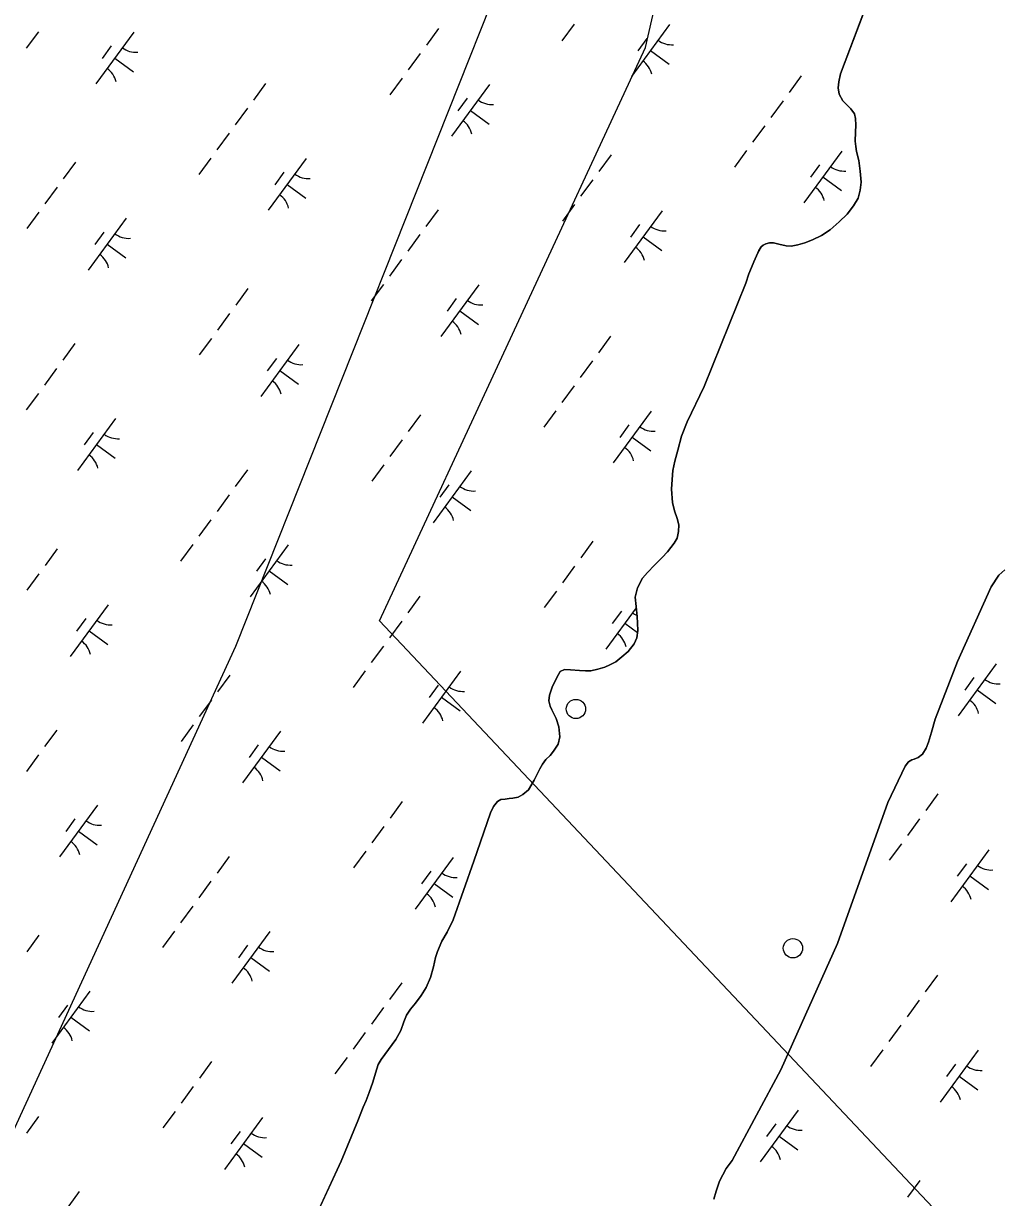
# Model space of a CAD drawing. Extents: x 3905714 to 3926767, y 183354 to 205755.
# Drawn here: x 3918037 to 3918798, y 190163 to 191077 of the extents above; entities that cross this region are included whole.
import ezdxf

# ---------------------------------------------------------------- set-up
doc = ezdxf.new("R2010")
doc.units = 0
for name, color, linetype in [('V-DOMW-TANK', 7, 'Continuous'), ('V-TOPO-SHOR', 7, 'Continuous'), ('V-UTIL-LINE', 7, 'Continuous'), ('V-WETL-SWMP', 7, 'Continuous')]:
    doc.layers.add(name, color=color, linetype=linetype)

msp = doc.modelspace()

# ---------------------------------------------------------------- linework, layer by layer
at = {"layer": 'V-DOMW-TANK'}
for centre in [(3918466.34, 190543.56), (3918635.13, 190357.39)]:
    msp.add_circle(centre, 7.5, dxfattribs=at)
at = {"layer": 'V-TOPO-SHOR'}
for points in [[(3918566.11, 190794.55), (3918598.51, 190875.03), (3918600.82, 190882.19), (3918602.81, 190887.2), (3918604.59, 190891.5), (3918606.78, 190896.2), (3918608.65, 190900.19), (3918610.52, 190903.14), (3918611.97, 190904.57), (3918614.13, 190905.58), (3918617.01, 190906.28), (3918620.08, 190906.25), (3918624.08, 190905.3), (3918629.81, 190903.92), (3918633.71, 190903.69), (3918638.84, 190904.68), (3918644.39, 190906.38), (3918650.36, 190908.69), (3918657.46, 190912.02), (3918663.96, 190916.49), (3918671.08, 190922.59), (3918677.18, 190928.59), (3918682.35, 190935.01), (3918685.79, 190940.94), (3918687.47, 190947.28), (3918688.24, 190953.53), (3918687.38, 190962.05), (3918686.42, 190970.37), (3918684.52, 190977.46), (3918683.45, 190985.27), (3918683.71, 190992.34), (3918684.16, 190997.87), (3918683.79, 191003.11), (3918682.9, 191006.6), (3918680.26, 191010.62), (3918677.31, 191013.52), (3918673.85, 191016.83), (3918671.01, 191021.98), (3918670.33, 191026.8), (3918670.78, 191031.52), (3918672.16, 191037.86), (3918694.66, 191097.59)], [(3918246.31, 190110.81), (3918283.8, 190191.64), (3918296.65, 190223.03), (3918300.94, 190233.72), (3918303.15, 190238.86), (3918305.5, 190245.11), (3918308.26, 190253.3), (3918310.33, 190260.24), (3918312.41, 190266.91), (3918314.76, 190270.94), (3918317.81, 190274.83), (3918326.25, 190286.5), (3918330.13, 190293.45), (3918332.48, 190300.25), (3918334.55, 190305.39), (3918337.74, 190309.97), (3918341.62, 190314.7), (3918346.05, 190320.53), (3918349.92, 190326.92), (3918353.24, 190334.56), (3918355.45, 190343.03), (3918357.1, 190350.11), (3918358.62, 190354.83), (3918362.08, 190362.89), (3918366.23, 190369.83), (3918370.93, 190379.42), (3918386.96, 190425.24), (3918399.95, 190462.87), (3918402.3, 190467.6), (3918405.35, 190471.49), (3918407.98, 190473.02), (3918411.31, 190473.44), (3918414.36, 190473.86), (3918417.28, 190474.14), (3918421.3, 190474.98), (3918425.05, 190476.93), (3918429.34, 190480.54), (3918433.77, 190488.18), (3918438.34, 190496.93), (3918440.28, 190500.55), (3918442.91, 190504.16), (3918446.23, 190507.49), (3918448.87, 190510.69), (3918452.46, 190516.11), (3918453.84, 190521.94), (3918453.14, 190529.57), (3918451.05, 190536.09), (3918449.1, 190539.7), (3918447.56, 190542.89), (3918446.17, 190545.8), (3918445.2, 190549.96), (3918445.74, 190554.26), (3918447.81, 190560.65), (3918451.41, 190568.02), (3918454.18, 190572.74), (3918457.51, 190574.41), (3918462.09, 190574.14), (3918469.03, 190573.45), (3918473.89, 190573.18), (3918477.91, 190573.33), (3918483.46, 190574.59), (3918488.73, 190575.98), (3918492.75, 190577.79), (3918497.33, 190580.3), (3918502.04, 190584.19), (3918507.03, 190588.36), (3918511.74, 190594.34), (3918513.68, 190598.92), (3918514.36, 190604.75), (3918514.21, 190610.3), (3918513.93, 190615.58), (3918513.08, 190623.21), (3918512.38, 190630.56), (3918514.17, 190637.92), (3918518.19, 190645.42), (3918522.06, 190649.73), (3918527.47, 190655.43), (3918533.43, 190661.55), (3918537.58, 190665.85), (3918542.71, 190672.52), (3918545.2, 190676.55), (3918546.16, 190681.55), (3918546.43, 190686.96), (3918545.17, 190691.68), (3918543.08, 190697.64), (3918541.55, 190704.17), (3918540.56, 190714.71), (3918541.1, 190722.21), (3918541.65, 190729.01), (3918543.3, 190736.37), (3918545.65, 190744.97), (3918548.41, 190755.94), (3918552.83, 190767.05), (3918566.11, 190794.55)], [(3918587.76, 190192.16), (3918625.63, 190262.65), (3918669.66, 190361.19), (3918709.05, 190470.85), (3918722.4, 190499.05), (3918725.09, 190502.52), (3918727.56, 190503.94), (3918729.41, 190504.54), (3918732.5, 190505.75), (3918735.8, 190508.39), (3918738.71, 190513.08), (3918740.59, 190517.79), (3918742.9, 190525.57), (3918745.85, 190535.6), (3918763.22, 190580.39), (3918789.3, 190638.66), (3918795.32, 190647.64), (3918799.86, 190651.91)], [(3918573.52, 190162.02), (3918575.31, 190168.41), (3918578.07, 190176.05), (3918583.19, 190186.05), (3918587.76, 190192.16)]]:
    msp.add_lwpolyline(points, dxfattribs=at)
at = {"layer": 'V-UTIL-LINE'}
for points in [[(3915141.88, 186857.82), (3915602.26, 187412.44), (3917208.62, 188427.22), (3918201.85, 190592.37), (3918499.52, 191341.67), (3918705.19, 192156.56), (3920335.23, 195367.27), (3921815.24, 198099.69), (3922187.19, 198661.56)], [(3919053.82, 189827.07), (3918313.52, 190612.09), (3918520.46, 191058.29), (3918753.91, 192077.3), (3920478.53, 195285.34), (3921148.44, 196586.73), (3921587.51, 197419.94), (3921944.61, 198057.47)]]:
    msp.add_lwpolyline(points, dxfattribs=at)
at = {"layer": 'V-WETL-SWMP'}
for p, q in [((3918694.66, 191097.59), (3918672.16, 191037.86)), ((3918048.2, 191070.55), (3918038.74, 191057.65)), ((3918122.38, 191070.22), (3918092.83, 191029.89)), ((3918359.46, 191073.09), (3918350, 191060.18)), ((3918464.87, 191076.38), (3918455.41, 191063.47)), ((3918539.05, 191076.05), (3918509.5, 191035.72)), ((3918521.6, 191065.28), (3918514.51, 191055.6)), ((3918104.93, 191059.46), (3918097.84, 191049.78)), ((3918345.27, 191053.73), (3918335.82, 191040.82)), ((3918524.28, 191055.88), (3918538.8, 191045.24)), ((3918107.61, 191050.06), (3918122.13, 191039.42)), ((3918331.09, 191034.37), (3918321.63, 191021.46)), ((3918641.6, 191036.15), (3918632.15, 191023.25)), ((3918672.16, 191037.86), (3918670.78, 191031.52)), ((3918224.93, 191030.33), (3918215.47, 191017.42)), ((3918399.1, 191029.53), (3918369.55, 190989.2)), ((3918670.78, 191031.52), (3918670.33, 191026.8)), ((3918670.33, 191026.8), (3918671.01, 191021.98)), ((3918381.65, 191018.77), (3918374.55, 191009.09)), ((3918627.42, 191016.79), (3918617.96, 191003.89)), ((3918671.01, 191021.98), (3918673.85, 191016.83)), ((3918673.85, 191016.83), (3918677.31, 191013.52)), ((3918210.74, 191010.97), (3918201.29, 190998.06)), ((3918384.32, 191009.37), (3918398.84, 190998.73)), ((3918677.31, 191013.52), (3918680.26, 191010.62)), ((3918680.26, 191010.62), (3918682.9, 191006.6)), ((3918682.9, 191006.6), (3918683.79, 191003.11)), ((3918613.23, 190997.43), (3918603.78, 190984.53)), ((3918684.16, 190997.87), (3918683.71, 190992.34)), ((3918683.79, 191003.11), (3918684.16, 190997.87)), ((3918196.56, 190991.61), (3918187.1, 190978.7)), ((3918683.71, 190992.34), (3918683.45, 190985.26)), ((3918683.45, 190985.26), (3918684.52, 190977.46)), ((3918076.97, 190968.95), (3918067.51, 190956.05)), ((3918182.38, 190972.25), (3918172.92, 190959.34)), ((3918256.56, 190971.92), (3918227.01, 190931.59)), ((3918493.64, 190974.78), (3918484.18, 190961.87)), ((3918599.05, 190978.07), (3918589.59, 190965.17)), ((3918673.23, 190977.74), (3918643.68, 190937.41)), ((3918684.52, 190977.46), (3918686.42, 190970.37)), ((3918686.42, 190970.37), (3918687.38, 190962.05)), ((3918239.11, 190961.15), (3918232.02, 190951.47)), ((3918655.78, 190966.98), (3918648.69, 190957.3)), ((3918687.38, 190962.05), (3918688.24, 190953.54)), ((3918241.79, 190951.75), (3918256.31, 190941.11)), ((3918479.45, 190955.42), (3918470, 190942.51)), ((3918658.46, 190957.58), (3918672.98, 190946.94)), ((3918688.24, 190953.54), (3918687.47, 190947.28)), ((3918062.78, 190949.59), (3918053.32, 190936.69)), ((3918687.47, 190947.28), (3918685.79, 190940.94)), ((3918465.27, 190936.06), (3918455.81, 190923.15)), ((3918682.35, 190935.01), (3918677.18, 190928.59)), ((3918685.79, 190940.94), (3918682.35, 190935.01)), ((3918048.6, 190930.23), (3918039.14, 190917.33)), ((3918116.61, 190925.4), (3918087.06, 190885.07)), ((3918359.11, 190932.02), (3918349.65, 190919.11)), ((3918533.28, 190931.23), (3918503.73, 190890.9)), ((3918677.18, 190928.59), (3918671.08, 190922.59)), ((3918099.15, 190914.64), (3918092.06, 190904.96)), ((3918515.83, 190920.46), (3918508.73, 190910.78)), ((3918663.96, 190916.49), (3918657.46, 190912.02)), ((3918671.08, 190922.59), (3918663.96, 190916.49)), ((3918101.83, 190905.24), (3918116.35, 190894.6)), ((3918344.92, 190912.66), (3918335.47, 190899.75)), ((3918518.5, 190911.06), (3918533.02, 190900.42)), ((3918614.13, 190905.58), (3918611.97, 190904.57)), ((3918617.01, 190906.28), (3918614.13, 190905.58)), ((3918620.08, 190906.25), (3918617.01, 190906.28)), ((3918624.08, 190905.3), (3918620.08, 190906.25)), ((3918629.81, 190903.92), (3918624.08, 190905.3)), ((3918644.39, 190906.38), (3918638.84, 190904.68)), ((3918650.36, 190908.69), (3918644.39, 190906.38)), ((3918657.46, 190912.02), (3918650.36, 190908.69)), ((3918606.78, 190896.2), (3918604.59, 190891.5)), ((3918608.65, 190900.18), (3918606.78, 190896.2)), ((3918610.52, 190903.14), (3918608.65, 190900.18)), ((3918611.97, 190904.57), (3918610.52, 190903.14)), ((3918633.71, 190903.69), (3918629.81, 190903.92)), ((3918638.84, 190904.68), (3918633.71, 190903.69)), ((3918330.74, 190893.3), (3918321.28, 190880.39)), ((3918602.81, 190887.2), (3918600.82, 190882.19)), ((3918604.59, 190891.5), (3918602.81, 190887.2)), ((3918600.82, 190882.19), (3918598.51, 190875.03)), ((3918211.14, 190870.65), (3918201.69, 190857.74)), ((3918316.56, 190873.94), (3918307.1, 190861.03)), ((3918390.74, 190873.61), (3918361.19, 190833.28)), ((3918598.51, 190875.03), (3918566.11, 190794.55)), ((3918373.29, 190862.85), (3918366.19, 190853.17)), ((3918196.96, 190851.29), (3918187.5, 190838.38)), ((3918375.96, 190853.45), (3918390.48, 190842.81)), ((3918182.78, 190831.93), (3918173.32, 190819.02)), ((3918493.29, 190833.72), (3918483.83, 190820.81)), ((3918076.61, 190827.89), (3918067.16, 190814.98)), ((3918250.79, 190827.1), (3918221.23, 190786.76)), ((3918233.33, 190816.33), (3918226.24, 190806.65)), ((3918479.1, 190814.36), (3918469.65, 190801.45)), ((3918062.43, 190808.53), (3918052.97, 190795.62)), ((3918236.01, 190806.93), (3918250.53, 190796.29)), ((3918048.25, 190789.17), (3918038.79, 190776.26)), ((3918464.92, 190794.99), (3918455.46, 190782.09)), ((3918566.11, 190794.55), (3918552.83, 190767.05)), ((3918108.25, 190769.48), (3918078.7, 190729.15)), ((3918345.32, 190772.34), (3918335.87, 190759.44)), ((3918450.74, 190775.63), (3918441.28, 190762.73)), ((3918524.92, 190775.31), (3918495.37, 190734.97)), ((3918507.47, 190764.54), (3918500.37, 190754.86)), ((3918552.83, 190767.05), (3918548.41, 190755.94)), ((3918090.79, 190758.71), (3918083.7, 190749.03)), ((3918331.14, 190752.98), (3918321.68, 190740.08)), ((3918510.14, 190755.14), (3918524.66, 190744.5)), ((3918548.41, 190755.94), (3918545.65, 190744.97)), ((3918093.47, 190749.31), (3918107.99, 190738.68)), ((3918545.65, 190744.97), (3918543.3, 190736.37)), ((3918316.96, 190733.62), (3918307.5, 190720.72)), ((3918543.3, 190736.37), (3918541.65, 190729.01)), ((3918210.79, 190729.58), (3918201.34, 190716.68)), ((3918384.96, 190728.79), (3918355.41, 190688.46)), ((3918541.65, 190729.01), (3918541.1, 190722.21)), ((3918367.51, 190718.02), (3918360.42, 190708.34)), ((3918541.1, 190722.21), (3918540.56, 190714.71)), ((3918540.56, 190714.71), (3918541.55, 190704.16)), ((3918196.61, 190710.22), (3918187.15, 190697.32)), ((3918370.19, 190708.62), (3918384.71, 190697.99)), ((3918541.55, 190704.16), (3918543.08, 190697.64)), ((3918543.08, 190697.64), (3918545.18, 190691.68)), ((3918182.43, 190690.86), (3918172.97, 190677.96)), ((3918545.18, 190691.68), (3918546.43, 190686.96)), ((3918546.43, 190686.96), (3918546.16, 190681.55)), ((3918546.16, 190681.55), (3918545.2, 190676.55)), ((3918062.83, 190668.21), (3918053.37, 190655.31)), ((3918168.24, 190671.5), (3918158.79, 190658.6)), ((3918242.43, 190671.18), (3918212.88, 190630.84)), ((3918479.5, 190674.04), (3918470.05, 190661.13)), ((3918542.71, 190672.52), (3918537.58, 190665.85)), ((3918545.2, 190676.55), (3918542.71, 190672.52)), ((3918224.97, 190660.41), (3918217.88, 190650.73)), ((3918533.43, 190661.55), (3918527.47, 190655.43)), ((3918537.58, 190665.85), (3918533.43, 190661.55)), ((3918227.65, 190651.01), (3918242.17, 190640.37)), ((3918465.32, 190654.68), (3918455.86, 190641.77)), ((3918522.06, 190649.73), (3918518.19, 190645.42)), ((3918527.47, 190655.43), (3918522.06, 190649.73)), ((3918799.86, 190651.91), (3918795.32, 190647.64)), ((3918048.65, 190648.85), (3918039.19, 190635.95)), ((3918518.19, 190645.42), (3918514.17, 190637.92)), ((3918795.32, 190647.64), (3918789.3, 190638.66)), ((3918344.97, 190631.28), (3918335.52, 190618.37)), ((3918451.14, 190635.32), (3918441.68, 190622.41)), ((3918514.17, 190637.92), (3918512.38, 190630.56)), ((3918789.3, 190638.66), (3918763.22, 190580.39)), ((3918102.47, 190624.66), (3918072.92, 190584.33)), ((3918513.18, 190622.34), (3918489.59, 190590.15)), ((3918512.38, 190630.56), (3918513.08, 190623.21)), ((3918513.08, 190623.21), (3918513.93, 190615.58)), ((3918085.02, 190613.89), (3918077.93, 190604.21)), ((3918501.69, 190619.72), (3918494.6, 190610.04)), ((3918513.93, 190615.58), (3918514.21, 190610.3)), ((3918087.7, 190604.49), (3918102.22, 190593.86)), ((3918330.79, 190611.92), (3918321.33, 190599.01)), ((3918504.37, 190610.32), (3918514.17, 190603.14)), ((3918514.36, 190604.75), (3918513.68, 190598.92)), ((3918514.21, 190610.3), (3918514.36, 190604.75)), ((3918513.68, 190598.92), (3918511.74, 190594.34)), ((3918316.61, 190592.56), (3918307.15, 190579.65)), ((3918507.03, 190588.36), (3918502.04, 190584.19)), ((3918511.74, 190594.34), (3918507.03, 190588.36)), ((3918492.75, 190577.79), (3918488.73, 190575.98)), ((3918497.33, 190580.3), (3918492.75, 190577.79)), ((3918502.04, 190584.19), (3918497.33, 190580.3)), ((3918763.22, 190580.39), (3918745.85, 190535.6)), ((3918793.28, 190578.69), (3918763.73, 190538.36)), ((3918197.01, 190569.91), (3918187.55, 190557)), ((3918302.42, 190573.2), (3918292.97, 190560.29)), ((3918376.6, 190572.87), (3918347.05, 190532.54)), ((3918451.41, 190568.01), (3918447.81, 190560.65)), ((3918454.18, 190572.74), (3918451.41, 190568.01)), ((3918457.51, 190574.41), (3918454.18, 190572.74)), ((3918462.09, 190574.14), (3918457.51, 190574.41)), ((3918469.03, 190573.45), (3918462.09, 190574.14)), ((3918473.89, 190573.18), (3918469.03, 190573.45)), ((3918477.91, 190573.33), (3918473.89, 190573.18)), ((3918483.46, 190574.59), (3918477.91, 190573.33)), ((3918488.73, 190575.98), (3918483.46, 190574.59)), ((3918775.83, 190567.93), (3918768.73, 190558.25)), ((3918359.15, 190562.1), (3918352.06, 190552.42)), ((3918447.81, 190560.65), (3918445.74, 190554.26)), ((3918778.5, 190558.53), (3918793.02, 190547.89)), ((3918182.83, 190550.55), (3918173.37, 190537.64)), ((3918361.83, 190552.7), (3918376.35, 190542.07)), ((3918445.74, 190554.26), (3918445.2, 190549.96)), ((3918445.2, 190549.96), (3918446.17, 190545.8)), ((3918446.17, 190545.8), (3918447.56, 190542.89)), ((3918447.56, 190542.89), (3918449.1, 190539.7)), ((3918449.1, 190539.7), (3918451.05, 190536.09)), ((3918168.64, 190531.19), (3918159.19, 190518.28)), ((3918451.05, 190536.09), (3918453.14, 190529.57)), ((3918745.85, 190535.6), (3918742.9, 190525.57)), ((3918062.48, 190527.15), (3918053.02, 190514.24)), ((3918236.65, 190526.35), (3918207.1, 190486.02)), ((3918453.84, 190521.94), (3918452.46, 190516.11)), ((3918453.14, 190529.57), (3918453.84, 190521.94)), ((3918742.9, 190525.57), (3918740.59, 190517.79)), ((3918219.2, 190515.59), (3918212.11, 190505.91)), ((3918452.46, 190516.11), (3918448.87, 190510.69)), ((3918738.71, 190513.08), (3918735.8, 190508.39)), ((3918740.59, 190517.79), (3918738.71, 190513.08)), ((3918048.3, 190507.79), (3918038.84, 190494.88)), ((3918221.87, 190506.19), (3918236.39, 190495.55)), ((3918442.91, 190504.16), (3918440.28, 190500.55)), ((3918446.23, 190507.49), (3918442.91, 190504.16)), ((3918448.87, 190510.69), (3918446.23, 190507.49)), ((3918727.56, 190503.94), (3918725.09, 190502.52)), ((3918729.41, 190504.54), (3918727.56, 190503.94)), ((3918732.5, 190505.75), (3918729.41, 190504.54)), ((3918735.8, 190508.39), (3918732.5, 190505.75)), ((3918438.34, 190496.93), (3918433.77, 190488.18)), ((3918440.28, 190500.55), (3918438.34, 190496.93)), ((3918722.4, 190499.05), (3918709.05, 190470.85)), ((3918725.09, 190502.52), (3918722.4, 190499.05)), ((3918433.77, 190488.18), (3918429.34, 190480.54)), ((3918425.05, 190476.93), (3918421.3, 190474.98)), ((3918429.34, 190480.54), (3918425.05, 190476.93)), ((3918747.86, 190477.43), (3918738.41, 190464.52)), ((3918094.11, 190468.74), (3918064.56, 190428.41)), ((3918331.19, 190471.6), (3918321.73, 190458.69)), ((3918402.3, 190467.6), (3918399.95, 190462.87)), ((3918405.35, 190471.49), (3918402.3, 190467.6)), ((3918407.98, 190473.02), (3918405.35, 190471.49)), ((3918411.31, 190473.44), (3918407.98, 190473.02)), ((3918414.37, 190473.86), (3918411.31, 190473.44)), ((3918417.28, 190474.14), (3918414.37, 190473.86)), ((3918421.3, 190474.98), (3918417.28, 190474.14)), ((3918709.05, 190470.85), (3918669.66, 190361.19)), ((3918076.66, 190457.97), (3918069.57, 190448.29)), ((3918399.95, 190462.87), (3918386.96, 190425.24)), ((3918733.68, 190458.07), (3918724.22, 190445.16)), ((3918079.34, 190448.57), (3918093.86, 190437.93)), ((3918317, 190452.24), (3918307.55, 190439.33)), ((3918302.82, 190432.88), (3918293.36, 190419.97)), ((3918719.49, 190438.71), (3918710.04, 190425.8)), ((3918787.5, 190433.87), (3918757.95, 190393.54)), ((3918196.66, 190428.84), (3918187.2, 190415.93)), ((3918370.83, 190428.05), (3918341.28, 190387.72)), ((3918386.96, 190425.24), (3918370.94, 190379.42)), ((3918770.05, 190423.11), (3918762.96, 190413.43)), ((3918353.38, 190417.28), (3918346.28, 190407.6)), ((3918772.73, 190413.71), (3918787.25, 190403.07)), ((3918182.47, 190409.48), (3918173.02, 190396.57)), ((3918356.05, 190407.88), (3918370.57, 190397.24)), ((3918168.29, 190390.12), (3918158.83, 190377.21)), ((3918370.94, 190379.42), (3918366.23, 190369.83)), ((3918048.69, 190367.47), (3918039.24, 190354.56)), ((3918154.11, 190370.76), (3918144.65, 190357.85)), ((3918228.29, 190370.43), (3918198.74, 190330.1)), ((3918366.23, 190369.83), (3918362.08, 190362.89)), ((3918210.84, 190359.67), (3918203.75, 190349.99)), ((3918362.08, 190362.89), (3918358.62, 190354.83)), ((3918669.66, 190361.19), (3918625.63, 190262.65)), ((3918213.52, 190350.27), (3918228.04, 190339.63)), ((3918357.1, 190350.11), (3918355.45, 190343.03)), ((3918358.62, 190354.83), (3918357.1, 190350.11)), ((3918355.45, 190343.03), (3918353.24, 190334.56)), ((3918330.84, 190330.54), (3918321.38, 190317.63)), ((3918353.24, 190334.56), (3918349.92, 190326.92)), ((3918747.51, 190336.36), (3918738.06, 190323.45)), ((3918088.34, 190323.92), (3918058.79, 190283.58)), ((3918346.05, 190320.53), (3918341.62, 190314.7)), ((3918349.92, 190326.92), (3918346.05, 190320.53)), ((3918070.88, 190313.15), (3918063.79, 190303.47)), ((3918341.62, 190314.7), (3918337.74, 190309.97)), ((3918733.33, 190317), (3918723.87, 190304.09)), ((3918073.56, 190303.75), (3918088.08, 190293.11)), ((3918316.65, 190311.18), (3918307.2, 190298.27)), ((3918334.55, 190305.39), (3918332.48, 190300.25)), ((3918337.74, 190309.97), (3918334.55, 190305.39)), ((3918330.13, 190293.45), (3918326.25, 190286.5)), ((3918332.48, 190300.25), (3918330.13, 190293.45)), ((3918719.14, 190297.64), (3918709.69, 190284.73)), ((3918302.47, 190291.82), (3918293.01, 190278.91)), ((3918326.25, 190286.5), (3918317.81, 190274.83)), ((3918317.81, 190274.83), (3918314.76, 190270.94)), ((3918704.96, 190278.28), (3918695.5, 190265.37)), ((3918779.14, 190277.95), (3918749.59, 190237.62)), ((3918182.87, 190269.16), (3918173.42, 190256.26)), ((3918288.29, 190272.46), (3918278.83, 190259.55)), ((3918312.41, 190266.91), (3918310.33, 190260.24)), ((3918314.76, 190270.94), (3918312.41, 190266.91)), ((3918761.69, 190267.19), (3918754.6, 190257.51)), ((3918310.33, 190260.24), (3918308.26, 190253.3)), ((3918625.63, 190262.65), (3918587.76, 190192.16)), ((3918764.37, 190257.79), (3918778.89, 190247.15)), ((3918168.69, 190249.8), (3918159.23, 190236.9)), ((3918308.26, 190253.3), (3918305.5, 190245.11)), ((3918303.15, 190238.86), (3918300.94, 190233.72)), ((3918305.5, 190245.11), (3918303.15, 190238.86)), ((3918154.51, 190230.44), (3918145.05, 190217.54)), ((3918300.94, 190233.72), (3918296.65, 190223.03)), ((3918639.19, 190231.44), (3918609.64, 190191.1)), ((3918048.34, 190226.4), (3918038.89, 190213.5)), ((3918222.51, 190225.61), (3918192.96, 190185.28)), ((3918296.65, 190223.03), (3918283.8, 190191.64)), ((3918621.74, 190220.67), (3918614.64, 190210.99)), ((3918205.06, 190214.84), (3918197.97, 190205.16)), ((3918624.41, 190211.27), (3918638.93, 190200.63)), ((3918207.74, 190205.45), (3918222.26, 190194.81)), ((3918283.8, 190191.64), (3918246.31, 190110.81)), ((3918583.19, 190186.05), (3918578.07, 190176.05)), ((3918587.76, 190192.16), (3918583.19, 190186.05)), ((3918578.07, 190176.05), (3918575.31, 190168.41)), ((3918733.73, 190176.68), (3918724.27, 190163.78)), ((3918079.98, 190168), (3918050.43, 190127.66)), ((3918575.31, 190168.41), (3918573.52, 190162.02))]:
    msp.add_line(p, q, dxfattribs=at)
for centre, start, end in [((3918540.8, 191078.02), 232.99998, 274.54364), ((3918124.12, 191072.2), 232.99998, 274.54364), ((3918508.15, 191033.46), 12.99998, 54.54364), ((3918091.47, 191027.64), 12.99998, 54.54364), ((3918400.84, 191031.51), 232.99998, 274.54364), ((3918368.19, 190986.95), 12.99998, 54.54364), ((3918258.3, 190973.89), 232.99998, 274.54364), ((3918674.97, 190979.72), 232.99998, 274.54364), ((3918225.65, 190929.33), 12.99998, 54.54364), ((3918642.33, 190935.16), 12.99998, 54.54364), ((3918535.02, 190933.2), 232.99998, 274.54364), ((3918118.35, 190927.38), 232.99998, 274.54364), ((3918085.7, 190882.81), 12.99998, 54.54364), ((3918502.37, 190888.64), 12.99998, 54.54364), ((3918392.48, 190875.59), 232.99998, 274.54364), ((3918359.83, 190831.02), 12.99998, 54.54364), ((3918252.53, 190829.07), 232.99998, 274.54364), ((3918219.88, 190784.51), 12.99998, 54.54364), ((3918526.66, 190777.28), 232.99998, 274.54364), ((3918109.99, 190771.46), 232.99998, 274.54364), ((3918077.34, 190726.89), 12.99998, 54.54364), ((3918494.01, 190732.72), 12.99998, 54.54364), ((3918386.71, 190730.77), 232.99998, 274.54364), ((3918354.06, 190686.2), 12.99998, 54.54364), ((3918244.17, 190673.15), 232.99998, 274.54364), ((3918211.52, 190628.59), 12.99998, 54.54364), ((3918520.88, 190632.46), 232.99998, 246.46881), ((3918104.21, 190626.63), 232.99998, 274.54364), ((3918071.56, 190582.07), 12.99998, 54.54364), ((3918488.24, 190587.9), 12.99998, 54.54364), ((3918378.35, 190574.84), 232.99998, 274.54364), ((3918795.02, 190580.67), 232.99998, 274.54364), ((3918762.37, 190536.11), 12.99998, 54.54364), ((3918345.7, 190530.28), 12.99998, 54.54364), ((3918238.39, 190528.33), 232.99998, 274.54364), ((3918205.74, 190483.77), 12.99998, 54.54364), ((3918095.85, 190470.71), 232.99998, 274.54364), ((3918063.2, 190426.15), 12.99998, 54.54364), ((3918789.24, 190435.85), 232.99998, 274.54364), ((3918372.57, 190430.02), 232.99998, 274.54364), ((3918756.59, 190391.29), 12.99998, 54.54364), ((3918339.92, 190385.46), 12.99998, 54.54364), ((3918230.03, 190372.41), 232.99998, 274.54364), ((3918197.38, 190327.84), 12.99998, 54.54364), ((3918090.08, 190325.89), 232.99998, 274.54364), ((3918057.43, 190281.33), 12.99998, 54.54364), ((3918780.88, 190279.93), 232.99998, 274.54364), ((3918748.23, 190235.36), 12.99998, 54.54364), ((3918224.26, 190227.59), 232.99998, 274.54364), ((3918640.93, 190233.41), 232.99998, 274.54364), ((3918608.28, 190188.85), 12.99998, 54.54364), ((3918191.61, 190183.02), 12.99998, 54.54364)]:
    msp.add_arc(centre, 17.62, start, end, dxfattribs=at)

doc.saveas('drawing.dxf')
